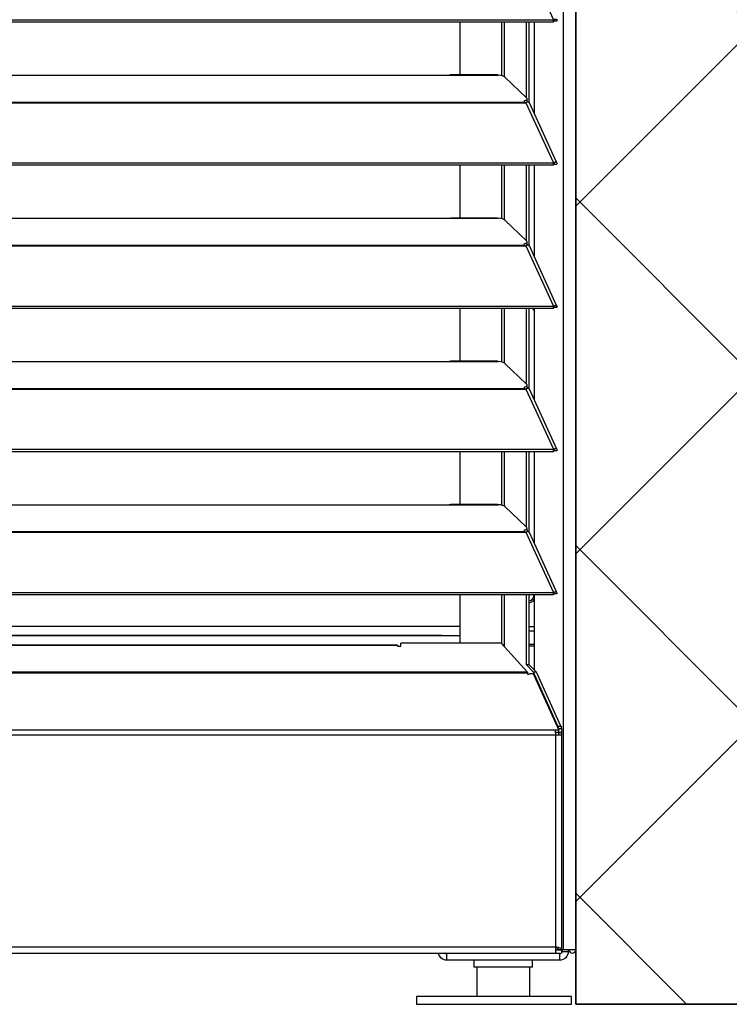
# Model space of a CAD drawing. Header units: millimetres. Extents: x 0 to 39025, y -31299 to 8400.
# Tile 371 of 382: x 16392 to 16622, y 6012 to 6330. Entities that reach past the tile are written whole.
import ezdxf

# ---------------------------------------------------------------- set-up
doc = ezdxf.new("R2010")
doc.units = ezdxf.units.MM
doc.layers.add('ODMIKI funkcionalni', color=253, linetype='Continuous')
doc.layers.add('ODMIKI varnostni', color=252, linetype='Continuous')

# ---------------------------------------------------------------- blocks, each defined once
blk = doc.blocks.new('*U59')
at = {"lineweight": 25}
for p, q in [((1118.1, 11.97), (1118.1, 2.5)), ((1135.1, 11.97), (1135.1, 2.5))]:
    blk.add_line(p, q, dxfattribs=at)
blk.add_lwpolyline([(1098.58, 0), (1148.6, 0), (1148.6, 2.5), (1098.58, 2.5)], close=True, dxfattribs=at)
for points in [[(1146.1, 17.6), (1146.1, 17.6), (1146.1, 1243.27), (1146.1, 1243.27)], [(1150, 17.6), (1150, 17.6), (1150, 1242.58), (1150, 1242.58)], [(1133.89, 337.34), (1133.89, 337.34), (1142.81, 317.92), (1142.81, 317.92)], [(184.7, 317.91), (184.7, 317.91), (1142.79, 317.91), (1142.79, 317.91)], [(184.7, 317.26), (184.7, 317.26), (1142.79, 317.26), (1142.79, 317.26)], [(1112.69, 300.12), (1112.69, 300.12), (1112.69, 317.26), (1112.69, 317.26)], [(1126.04, 317.26), (1126.04, 317.26), (1126.04, 299.88), (1126.04, 299.88)], [(1126.98, 299.54), (1126.98, 299.54), (1126.98, 317.26), (1126.98, 317.26)], [(1134.08, 292.81), (1134.08, 292.81), (1134.08, 317.26), (1134.08, 317.26)], [(1135.03, 291.09), (1135.03, 291.09), (1135.03, 317.26), (1135.03, 317.26)], [(1136.71, 287.49), (1136.71, 287.49), (1136.71, 317.26), (1136.71, 317.26)], [(1142.81, 317.92), (1142.81, 317.92), (1142.79, 317.91), (1142.79, 317.91)], [(1142.79, 317.26), (1142.79, 317.26), (1142.79, 317.91), (1142.79, 317.91)], [(1142.81, 317.26), (1142.81, 317.26), (1142.79, 317.26), (1142.79, 317.26)], [(1142.81, 317.26), (1142.81, 317.26), (1142.81, 317.92), (1142.81, 317.92)], [(1143.19, 317.57), (1143.19, 317.57), (1143.13, 317.55), (1143.13, 317.55)], [(1143.13, 317.55), (1143.13, 317.55), (1143.89, 317.54), (1143.89, 317.54)], [(840, 300.04), (840, 300.04), (1108, 300.04), (1108, 300.04)], [(1108, 300.04), (1108, 300.04), (1125, 300.04), (1125, 300.04)], [(1124.76, 300.12), (1124.76, 300.12), (1109.66, 300.12), (1109.66, 300.12)], [(1127.16, 299.41), (1127.16, 299.41), (1134.16, 292.73), (1134.16, 292.73)], [(184.7, 291.32), (184.7, 291.32), (1133.33, 291.32), (1133.33, 291.32)], [(184.7, 291.1), (184.7, 291.1), (1133.33, 291.1), (1133.33, 291.1)], [(1133.33, 291.76), (1133.33, 291.76), (1133.33, 291.32), (1133.33, 291.32)], [(1133.33, 291.1), (1133.33, 291.1), (1133.89, 291.1), (1133.89, 291.1)], [(1133.81, 291.1), (1133.81, 291.1), (1133.77, 291.15), (1133.77, 291.15)], [(1133.89, 291.11), (1133.89, 291.11), (1133.89, 291.1), (1133.89, 291.1)], [(1133.89, 291.1), (1133.89, 291.1), (1133.89, 291.11), (1133.89, 291.11)], [(1133.89, 291.1), (1133.89, 291.1), (1142.81, 271.68), (1142.81, 271.68)], [(1134.39, 291.28), (1134.39, 291.28), (1134.22, 291.45), (1134.22, 291.45)], [(1134.3, 291.68), (1134.3, 291.68), (1134.3, 292.44), (1134.3, 292.44)], [(1143.96, 271.7), (1143.96, 271.7), (1135.06, 291.09), (1135.06, 291.09)], [(184.7, 271.68), (184.7, 271.68), (1142.79, 271.68), (1142.79, 271.68)], [(184.7, 271.02), (184.7, 271.02), (1142.79, 271.02), (1142.79, 271.02)], [(1112.69, 253.88), (1112.69, 253.88), (1112.69, 271.02), (1112.69, 271.02)], [(1126.04, 271.02), (1126.04, 271.02), (1126.04, 253.65), (1126.04, 253.65)], [(1126.98, 253.3), (1126.98, 253.3), (1126.98, 271.02), (1126.98, 271.02)], [(1134.08, 246.57), (1134.08, 246.57), (1134.08, 271.02), (1134.08, 271.02)], [(1135.03, 244.85), (1135.03, 244.85), (1135.03, 271.02), (1135.03, 271.02)], [(1136.71, 241.25), (1136.71, 241.25), (1136.71, 271.02), (1136.71, 271.02)], [(1142.79, 271.02), (1142.79, 271.02), (1142.79, 271.68), (1142.79, 271.68)], [(1142.81, 271.68), (1142.81, 271.68), (1142.79, 271.68), (1142.79, 271.68)], [(1142.81, 271.03), (1142.81, 271.03), (1142.79, 271.02), (1142.79, 271.02)], [(1142.81, 271.03), (1142.81, 271.03), (1142.81, 271.68), (1142.81, 271.68)], [(1143.19, 271.33), (1143.19, 271.33), (1143.13, 271.31), (1143.13, 271.31)], [(1143.13, 271.31), (1143.13, 271.31), (1143.89, 271.31), (1143.89, 271.31)], [(840, 253.8), (840, 253.8), (1108, 253.8), (1108, 253.8)], [(1108, 253.8), (1108, 253.8), (1125, 253.8), (1125, 253.8)], [(1124.76, 253.88), (1124.76, 253.88), (1109.66, 253.88), (1109.66, 253.88)], [(1127.16, 253.18), (1127.16, 253.18), (1134.16, 246.5), (1134.16, 246.5)], [(184.7, 245.09), (184.7, 245.09), (1133.33, 245.09), (1133.33, 245.09)], [(184.7, 244.87), (184.7, 244.87), (1133.33, 244.87), (1133.33, 244.87)], [(1133.33, 245.53), (1133.33, 245.53), (1133.33, 245.09), (1133.33, 245.09)], [(1133.33, 244.87), (1133.33, 244.87), (1133.89, 244.87), (1133.89, 244.87)], [(1133.81, 244.87), (1133.81, 244.87), (1133.77, 244.92), (1133.77, 244.92)], [(1133.89, 244.87), (1133.89, 244.87), (1142.81, 225.44), (1142.81, 225.44)], [(1133.89, 244.87), (1133.89, 244.87), (1133.89, 244.87), (1133.89, 244.87)], [(1133.89, 244.87), (1133.89, 244.87), (1133.89, 244.87), (1133.89, 244.87)], [(1134.39, 245.04), (1134.39, 245.04), (1134.22, 245.22), (1134.22, 245.22)], [(1134.3, 245.45), (1134.3, 245.45), (1134.3, 246.21), (1134.3, 246.21)], [(1143.96, 225.46), (1143.96, 225.46), (1135.06, 244.86), (1135.06, 244.86)], [(184.7, 225.44), (184.7, 225.44), (1142.79, 225.44), (1142.79, 225.44)], [(184.7, 224.79), (184.7, 224.79), (1142.79, 224.79), (1142.79, 224.79)], [(1112.69, 207.64), (1112.69, 207.64), (1112.69, 224.79), (1112.69, 224.79)], [(1126.04, 224.79), (1126.04, 224.79), (1126.04, 207.41), (1126.04, 207.41)], [(1126.98, 207.06), (1126.98, 207.06), (1126.98, 224.79), (1126.98, 224.79)], [(1134.08, 200.34), (1134.08, 200.34), (1134.08, 224.79), (1134.08, 224.79)], [(1135.03, 198.61), (1135.03, 198.61), (1135.03, 224.79), (1135.03, 224.79)], [(1136.71, 195.02), (1136.71, 195.02), (1136.71, 224.79), (1136.71, 224.79)], [(1142.79, 224.79), (1142.79, 224.79), (1142.79, 225.44), (1142.79, 225.44)], [(1142.81, 225.44), (1142.81, 225.44), (1142.79, 225.44), (1142.79, 225.44)], [(1142.81, 224.79), (1142.81, 224.79), (1142.79, 224.79), (1142.79, 224.79)], [(1142.81, 224.79), (1142.81, 224.79), (1142.81, 225.44), (1142.81, 225.44)], [(1143.19, 225.1), (1143.19, 225.1), (1143.13, 225.07), (1143.13, 225.07)], [(1143.13, 225.07), (1143.13, 225.07), (1143.89, 225.07), (1143.89, 225.07)], [(840, 207.56), (840, 207.56), (1108, 207.56), (1108, 207.56)], [(1108, 207.56), (1108, 207.56), (1125, 207.56), (1125, 207.56)], [(1124.76, 207.64), (1124.76, 207.64), (1109.66, 207.64), (1109.66, 207.64)], [(1127.16, 206.95), (1127.16, 206.95), (1134.16, 200.26), (1134.16, 200.26)], [(184.7, 198.86), (184.7, 198.86), (1133.33, 198.86), (1133.33, 198.86)], [(184.7, 198.64), (184.7, 198.64), (1133.33, 198.64), (1133.33, 198.64)], [(1133.33, 199.29), (1133.33, 199.29), (1133.33, 198.86), (1133.33, 198.86)], [(1133.33, 198.64), (1133.33, 198.64), (1133.89, 198.64), (1133.89, 198.64)], [(1133.81, 198.64), (1133.81, 198.64), (1133.77, 198.68), (1133.77, 198.68)], [(1133.89, 198.64), (1133.89, 198.64), (1142.81, 179.21), (1142.81, 179.21)], [(1133.89, 198.64), (1133.89, 198.64), (1133.89, 198.64), (1133.89, 198.64)], [(1133.89, 198.64), (1133.89, 198.64), (1133.89, 198.64), (1133.89, 198.64)], [(1134.39, 198.81), (1134.39, 198.81), (1134.22, 198.98), (1134.22, 198.98)], [(1134.3, 199.21), (1134.3, 199.21), (1134.3, 199.98), (1134.3, 199.98)], [(1143.96, 179.23), (1143.96, 179.23), (1135.06, 198.62), (1135.06, 198.62)], [(184.7, 179.2), (184.7, 179.2), (1142.79, 179.2), (1142.79, 179.2)], [(184.7, 178.55), (184.7, 178.55), (1142.79, 178.55), (1142.79, 178.55)], [(1112.69, 161.41), (1112.69, 161.41), (1112.69, 178.55), (1112.69, 178.55)], [(1126.04, 178.55), (1126.04, 178.55), (1126.04, 161.18), (1126.04, 161.18)], [(1126.98, 160.83), (1126.98, 160.83), (1126.98, 178.55), (1126.98, 178.55)], [(1134.08, 154.11), (1134.08, 154.11), (1134.08, 178.55), (1134.08, 178.55)], [(1135.03, 152.38), (1135.03, 152.38), (1135.03, 178.55), (1135.03, 178.55)], [(1136.71, 148.78), (1136.71, 148.78), (1136.71, 178.55), (1136.71, 178.55)], [(1142.81, 179.21), (1142.81, 179.21), (1142.79, 179.2), (1142.79, 179.2)], [(1142.79, 178.55), (1142.79, 178.55), (1142.79, 179.2), (1142.79, 179.2)], [(1142.81, 178.55), (1142.81, 178.55), (1142.79, 178.55), (1142.79, 178.55)], [(1142.81, 178.55), (1142.81, 178.55), (1142.81, 179.21), (1142.81, 179.21)], [(1143.19, 178.86), (1143.19, 178.86), (1143.13, 178.84), (1143.13, 178.84)], [(1143.13, 178.84), (1143.13, 178.84), (1143.89, 178.84), (1143.89, 178.84)], [(840, 161.33), (840, 161.33), (1108, 161.33), (1108, 161.33)], [(1108, 161.33), (1108, 161.33), (1125, 161.33), (1125, 161.33)], [(1124.76, 161.41), (1124.76, 161.41), (1109.66, 161.41), (1109.66, 161.41)], [(1127.16, 160.71), (1127.16, 160.71), (1134.16, 154.03), (1134.16, 154.03)], [(184.7, 152.62), (184.7, 152.62), (1133.33, 152.62), (1133.33, 152.62)], [(1133.33, 153.05), (1133.33, 153.05), (1133.33, 152.62), (1133.33, 152.62)], [(1134.39, 152.58), (1134.39, 152.58), (1134.22, 152.75), (1134.22, 152.75)], [(1134.3, 152.97), (1134.3, 152.97), (1134.3, 153.74), (1134.3, 153.74)], [(184.7, 152.4), (184.7, 152.4), (1133.33, 152.4), (1133.33, 152.4)], [(1133.33, 152.4), (1133.33, 152.4), (1133.89, 152.4), (1133.89, 152.4)], [(1133.81, 152.4), (1133.81, 152.4), (1133.77, 152.44), (1133.77, 152.44)], [(1133.89, 152.41), (1133.89, 152.41), (1133.89, 152.4), (1133.89, 152.4)], [(1133.89, 152.4), (1133.89, 152.4), (1133.89, 152.41), (1133.89, 152.41)], [(1133.89, 152.4), (1133.89, 152.4), (1142.81, 132.97), (1142.81, 132.97)], [(1143.96, 133), (1143.96, 133), (1135.06, 152.38), (1135.06, 152.38)], [(184.7, 132.97), (184.7, 132.97), (1142.79, 132.97), (1142.79, 132.97)], [(184.7, 132.31), (184.7, 132.31), (1142.79, 132.31), (1142.79, 132.31)], [(1112.69, 116.66), (1112.69, 116.66), (1112.69, 132.31), (1112.69, 132.31)], [(1126.04, 132.31), (1126.04, 132.31), (1126.04, 116.49), (1126.04, 116.49)], [(1126.98, 116.15), (1126.98, 116.15), (1126.98, 132.31), (1126.98, 132.31)], [(1134.08, 109.58), (1134.08, 109.58), (1134.08, 132.31), (1134.08, 132.31)], [(1135.03, 109.58), (1135.03, 109.58), (1135.03, 132.31), (1135.03, 132.31)], [(1136.47, 131.92), (1136.47, 131.92), (1136.43, 132.31), (1136.43, 132.31)], [(1136.71, 107.86), (1136.71, 107.86), (1136.71, 132.31), (1136.71, 132.31)], [(1142.79, 132.31), (1142.79, 132.31), (1142.79, 132.97), (1142.79, 132.97)], [(1142.81, 132.97), (1142.81, 132.97), (1142.79, 132.97), (1142.79, 132.97)], [(1142.81, 132.32), (1142.81, 132.32), (1142.79, 132.31), (1142.79, 132.31)], [(1142.81, 132.32), (1142.81, 132.32), (1142.81, 132.97), (1142.81, 132.97)], [(1143.19, 132.63), (1143.19, 132.63), (1143.13, 132.61), (1143.13, 132.61)], [(1143.13, 132.61), (1143.13, 132.61), (1143.89, 132.61), (1143.89, 132.61)], [(836.5, 122.08), (836.5, 122.08), (1112.69, 122.08), (1112.69, 122.08)], [(1136.71, 121.88), (1136.71, 121.88), (1135.03, 121.88), (1135.03, 121.88)], [(1106.81, 119.09), (1106.81, 119.09), (836.5, 119.09), (836.5, 119.09)], [(836.5, 119.07), (836.5, 119.07), (1112.69, 119.07), (1112.69, 119.07)], [(1106.81, 119.09), (1106.81, 119.09), (1107.18, 119.07), (1107.18, 119.07)], [(1106.81, 119.07), (1106.81, 119.07), (1106.81, 119.09), (1106.81, 119.09)], [(1136.71, 120.47), (1136.71, 120.47), (1135.03, 120.47), (1135.03, 120.47)], [(1092.49, 116), (1092.49, 116), (277.11, 116), (277.11, 116)], [(1092.49, 115.9), (1092.49, 115.9), (277.11, 115.9), (277.11, 115.9)], [(1092.49, 115.9), (1092.49, 115.9), (1092.49, 115.59), (1092.49, 115.59)], [(1092.49, 115.59), (1092.49, 115.59), (1093.49, 115.59), (1093.49, 115.59)], [(1093.49, 115.59), (1093.49, 115.59), (1093.49, 116.66), (1093.49, 116.66)], [(1125.89, 116.66), (1125.89, 116.66), (1093.49, 116.66), (1093.49, 116.66)], [(1125.89, 116.66), (1125.89, 116.66), (1134.39, 107.2), (1134.39, 107.2)], [(1126.98, 115.63), (1126.98, 115.63), (1126.81, 115.63), (1126.81, 115.63)], [(1126.98, 115.44), (1126.98, 115.44), (1126.98, 116.15), (1126.98, 116.15)], [(1136.71, 116.23), (1136.71, 116.23), (1135.03, 116.23), (1135.03, 116.23)], [(1136.71, 115.63), (1136.71, 115.63), (1135.03, 115.63), (1135.03, 115.63)], [(1136.42, 107.2), (1136.42, 107.2), (1134.08, 109.58), (1134.08, 109.58)], [(1135.03, 109.58), (1135.03, 109.58), (1134.08, 109.58), (1134.08, 109.58)], [(1137.36, 107.2), (1137.36, 107.2), (1135.03, 109.58), (1135.03, 109.58)], [(1134.39, 107.2), (1134.39, 107.2), (184.7, 107.2), (184.7, 107.2)], [(1134.43, 106.93), (1134.43, 106.93), (184.7, 106.93), (184.7, 106.93)], [(1134.39, 107.2), (1134.39, 107.2), (1134.43, 106.93), (1134.43, 106.93)], [(1134.43, 106.93), (1134.43, 106.93), (1134.43, 106.64), (1134.43, 106.64)], [(1134.43, 106.64), (1134.43, 106.64), (1134.93, 106.64), (1134.93, 106.64)], [(1144.29, 89.83), (1144.29, 89.83), (1136.42, 107.2), (1136.42, 107.2)], [(1137.36, 107.2), (1137.36, 107.2), (1136.42, 107.2), (1136.42, 107.2)], [(1136.5, 106.32), (1136.5, 106.32), (1144.61, 88.54), (1144.61, 88.54)], [(1145.24, 89.83), (1145.24, 89.83), (1137.36, 107.2), (1137.36, 107.2)], [(1144.29, 89.83), (1144.29, 89.83), (1145.24, 89.83), (1145.24, 89.83)], [(1143.34, 88.54), (1143.34, 88.54), (192.51, 88.54), (192.51, 88.54)], [(1143.48, 86.9), (1143.48, 86.9), (192.51, 86.9), (192.51, 86.9)], [(1144.61, 88.54), (1144.61, 88.54), (1143.34, 88.54), (1143.34, 88.54)], [(1144.61, 87.72), (1144.61, 87.72), (1143.34, 87.72), (1143.34, 87.72)], [(1143.48, 86.9), (1143.48, 86.9), (1143.48, 18.56), (1143.48, 18.56)], [(1144.43, 89), (1144.43, 89), (1144.43, 88.94), (1144.43, 88.94)], [(1145.38, 89), (1145.38, 89), (1144.43, 89), (1144.43, 89)], [(1144.43, 87.72), (1144.43, 87.72), (1144.43, 87.17), (1144.43, 87.17)], [(1144.61, 87.72), (1144.61, 87.72), (1144.61, 88.54), (1144.61, 88.54)], [(1144.61, 87.82), (1144.61, 87.82), (1145.38, 87.82), (1145.38, 87.82)], [(1145.38, 89), (1145.38, 89), (1145.38, 87.82), (1145.38, 87.82)], [(1145.48, 17.65), (1145.48, 17.65), (1145.48, 87.61), (1145.48, 87.61)], [(192.51, 18.56), (192.51, 18.56), (1143.48, 18.56), (1143.48, 18.56)], [(192.51, 16.54), (192.51, 16.54), (1143.48, 16.54), (1143.48, 16.54)], [(1144.43, 17.65), (1144.43, 17.65), (1143.48, 17.65), (1143.48, 17.65)], [(1144.26, 17.6), (1144.26, 17.6), (1143.48, 17.6), (1143.48, 17.6)], [(1143.48, 17.55), (1143.48, 17.55), (1145.38, 17.55), (1145.38, 17.55)], [(1143.48, 16.54), (1143.48, 16.54), (1145.38, 16.54), (1145.38, 16.54)], [(1144.43, 17.94), (1144.43, 17.94), (1144.43, 17.65), (1144.43, 17.65)], [(1144.43, 17.65), (1144.43, 17.65), (1145.38, 17.65), (1145.38, 17.65)], [(1144.8, 17.6), (1144.8, 17.6), (1144.8, 17.55), (1144.8, 17.55)], [(1145.38, 17.55), (1145.38, 17.55), (1145.38, 16.54), (1145.38, 16.54)], [(1145.48, 16.63), (1145.48, 16.63), (1145.38, 16.61), (1145.38, 16.61)], [(1146.1, 17.6), (1146.1, 17.6), (1145.55, 17.6), (1145.55, 17.6)], [(1145.6, 17.6), (1145.6, 17.6), (1145.6, 17.05), (1145.6, 17.05)], [(1145.6, 17.05), (1145.6, 17.05), (1147.6, 17.05), (1147.6, 17.05)], [(1147.6, 17.6), (1147.6, 17.6), (1147.6, 17.05), (1147.6, 17.05)], [(1144.8, 14.23), (1144.8, 14.23), (1108.4, 14.23), (1108.4, 14.23)], [(1117.1, 14.23), (1117.1, 14.23), (1117.1, 11.97), (1117.1, 11.97)], [(1136.1, 11.97), (1136.1, 11.97), (1136.1, 14.23), (1136.1, 14.23)]]:
    blk.add_open_spline(points, degree=3, dxfattribs=at)
for points, knots in [([(1142.81, 317.92), (1142.81, 317.92), (1143.3, 318.12), (1143.3, 318.12), (1143.3, 318.12), (1143.71, 318.12), (1143.71, 318.12), (1143.71, 318.12), (1143.95, 317.96), (1143.95, 317.96), (1143.95, 317.96), (1143.97, 317.69), (1143.97, 317.69), (1143.97, 317.69), (1143.89, 317.54), (1143.89, 317.54)], [0, 0, 0, 0, 1, 1, 1, 2, 2, 2, 3, 3, 3, 4, 4, 4, 5, 5, 5, 5]), ([(1142.81, 317.26), (1142.81, 317.26), (1143.06, 317.51), (1143.06, 317.51), (1143.06, 317.51), (1143.22, 317.6), (1143.22, 317.6), (1143.22, 317.6), (1143.21, 317.59), (1143.21, 317.59)], [0, 0, 0, 0, 1, 1, 1, 2, 2, 2, 3, 3, 3, 3]), ([(1108, 300.04), (1108, 300.04), (1109.12, 300.09), (1109.12, 300.09), (1109.12, 300.09), (1109.66, 300.1), (1109.66, 300.1)], [0, 0, 0, 0, 1, 1, 1, 2, 2, 2, 2]), ([(1124.76, 300.09), (1124.76, 300.09), (1124.88, 300.1), (1124.88, 300.1), (1124.88, 300.1), (1124.96, 300.06), (1124.96, 300.06), (1124.96, 300.06), (1125, 300.04), (1125, 300.04)], [0, 0, 0, 0, 1, 1, 1, 2, 2, 2, 3, 3, 3, 3]), ([(1127.16, 299.41), (1127.16, 299.41), (1126.84, 299.63), (1126.84, 299.63), (1126.84, 299.63), (1126.34, 299.82), (1126.34, 299.82), (1126.34, 299.82), (1125.71, 299.95), (1125.71, 299.95), (1125.71, 299.95), (1125, 300.04), (1125, 300.04)], [0, 0, 0, 0, 1, 1, 1, 2, 2, 2, 3, 3, 3, 4, 4, 4, 4]), ([(1133.33, 291.76), (1133.33, 291.76), (1133.63, 291.86), (1133.63, 291.86), (1133.63, 291.86), (1133.88, 291.96), (1133.88, 291.96), (1133.88, 291.96), (1134.07, 292.08), (1134.07, 292.08), (1134.07, 292.08), (1134.21, 292.21), (1134.21, 292.21), (1134.21, 292.21), (1134.29, 292.34), (1134.29, 292.34), (1134.29, 292.34), (1134.3, 292.47), (1134.3, 292.47), (1134.3, 292.47), (1134.26, 292.61), (1134.26, 292.61), (1134.26, 292.61), (1134.16, 292.73), (1134.16, 292.73)], [0, 0, 0, 0, 1, 1, 1, 2, 2, 2, 3, 3, 3, 4, 4, 4, 5, 5, 5, 6, 6, 6, 7, 7, 7, 8, 8, 8, 8]), ([(1133.33, 291.32), (1133.33, 291.32), (1133.33, 291.31), (1133.33, 291.31), (1133.33, 291.31), (1133.33, 291.29), (1133.33, 291.29), (1133.33, 291.29), (1133.33, 291.26), (1133.33, 291.26), (1133.33, 291.26), (1133.33, 291.23), (1133.33, 291.23), (1133.33, 291.23), (1133.33, 291.2), (1133.33, 291.2), (1133.33, 291.2), (1133.33, 291.17), (1133.33, 291.17), (1133.33, 291.17), (1133.33, 291.14), (1133.33, 291.14), (1133.33, 291.14), (1133.33, 291.1), (1133.33, 291.1)], [0, 0, 0, 0, 1, 1, 1, 2, 2, 2, 3, 3, 3, 4, 4, 4, 5, 5, 5, 6, 6, 6, 7, 7, 7, 8, 8, 8, 8]), ([(1134.3, 291.68), (1134.3, 291.68), (1134.29, 291.57), (1134.29, 291.57), (1134.29, 291.57), (1134.21, 291.44), (1134.21, 291.44), (1134.21, 291.44), (1134.07, 291.32), (1134.07, 291.32), (1134.07, 291.32), (1133.88, 291.2), (1133.88, 291.2), (1133.88, 291.2), (1133.67, 291.1), (1133.67, 291.1)], [0, 0, 0, 0, 1, 1, 1, 2, 2, 2, 3, 3, 3, 4, 4, 4, 5, 5, 5, 5]), ([(1135.04, 291.08), (1135.04, 291.08), (1134.95, 291.22), (1134.95, 291.22), (1134.95, 291.22), (1134.62, 291.32), (1134.62, 291.32), (1134.62, 291.32), (1134.17, 291.24), (1134.17, 291.24), (1134.17, 291.24), (1133.89, 291.11), (1133.89, 291.11)], [0, 0, 0, 0, 1, 1, 1, 2, 2, 2, 3, 3, 3, 4, 4, 4, 4]), ([(1142.81, 271.68), (1142.81, 271.68), (1143.3, 271.88), (1143.3, 271.88), (1143.3, 271.88), (1143.71, 271.89), (1143.71, 271.89), (1143.71, 271.89), (1143.95, 271.73), (1143.95, 271.73), (1143.95, 271.73), (1143.97, 271.45), (1143.97, 271.45), (1143.97, 271.45), (1143.89, 271.31), (1143.89, 271.31)], [0, 0, 0, 0, 1, 1, 1, 2, 2, 2, 3, 3, 3, 4, 4, 4, 5, 5, 5, 5]), ([(1142.81, 271.03), (1142.81, 271.03), (1143.06, 271.28), (1143.06, 271.28), (1143.06, 271.28), (1143.22, 271.37), (1143.22, 271.37), (1143.22, 271.37), (1143.21, 271.35), (1143.21, 271.35)], [0, 0, 0, 0, 1, 1, 1, 2, 2, 2, 3, 3, 3, 3]), ([(1108, 253.8), (1108, 253.8), (1109.12, 253.85), (1109.12, 253.85), (1109.12, 253.85), (1109.66, 253.86), (1109.66, 253.86)], [0, 0, 0, 0, 1, 1, 1, 2, 2, 2, 2]), ([(1124.76, 253.86), (1124.76, 253.86), (1124.88, 253.86), (1124.88, 253.86), (1124.88, 253.86), (1124.96, 253.82), (1124.96, 253.82), (1124.96, 253.82), (1125, 253.8), (1125, 253.8)], [0, 0, 0, 0, 1, 1, 1, 2, 2, 2, 3, 3, 3, 3]), ([(1127.16, 253.18), (1127.16, 253.18), (1126.84, 253.4), (1126.84, 253.4), (1126.84, 253.4), (1126.34, 253.58), (1126.34, 253.58), (1126.34, 253.58), (1125.71, 253.72), (1125.71, 253.72), (1125.71, 253.72), (1125, 253.8), (1125, 253.8)], [0, 0, 0, 0, 1, 1, 1, 2, 2, 2, 3, 3, 3, 4, 4, 4, 4]), ([(1133.33, 245.53), (1133.33, 245.53), (1133.63, 245.62), (1133.63, 245.62), (1133.63, 245.62), (1133.88, 245.73), (1133.88, 245.73), (1133.88, 245.73), (1134.07, 245.84), (1134.07, 245.84), (1134.07, 245.84), (1134.21, 245.97), (1134.21, 245.97), (1134.21, 245.97), (1134.29, 246.11), (1134.29, 246.11), (1134.29, 246.11), (1134.3, 246.23), (1134.3, 246.23), (1134.3, 246.23), (1134.26, 246.37), (1134.26, 246.37), (1134.26, 246.37), (1134.16, 246.5), (1134.16, 246.5)], [0, 0, 0, 0, 1, 1, 1, 2, 2, 2, 3, 3, 3, 4, 4, 4, 5, 5, 5, 6, 6, 6, 7, 7, 7, 8, 8, 8, 8]), ([(1133.33, 245.09), (1133.33, 245.09), (1133.33, 245.07), (1133.33, 245.07), (1133.33, 245.07), (1133.33, 245.05), (1133.33, 245.05), (1133.33, 245.05), (1133.33, 245.02), (1133.33, 245.02), (1133.33, 245.02), (1133.33, 245), (1133.33, 245), (1133.33, 245), (1133.33, 244.97), (1133.33, 244.97), (1133.33, 244.97), (1133.33, 244.94), (1133.33, 244.94), (1133.33, 244.94), (1133.33, 244.91), (1133.33, 244.91), (1133.33, 244.91), (1133.33, 244.87), (1133.33, 244.87)], [0, 0, 0, 0, 1, 1, 1, 2, 2, 2, 3, 3, 3, 4, 4, 4, 5, 5, 5, 6, 6, 6, 7, 7, 7, 8, 8, 8, 8]), ([(1134.3, 245.45), (1134.3, 245.45), (1134.29, 245.34), (1134.29, 245.34), (1134.29, 245.34), (1134.21, 245.21), (1134.21, 245.21), (1134.21, 245.21), (1134.07, 245.09), (1134.07, 245.09), (1134.07, 245.09), (1133.88, 244.97), (1133.88, 244.97), (1133.88, 244.97), (1133.67, 244.87), (1133.67, 244.87)], [0, 0, 0, 0, 1, 1, 1, 2, 2, 2, 3, 3, 3, 4, 4, 4, 5, 5, 5, 5]), ([(1135.04, 244.84), (1135.04, 244.84), (1134.95, 244.99), (1134.95, 244.99), (1134.95, 244.99), (1134.62, 245.09), (1134.62, 245.09), (1134.62, 245.09), (1134.17, 245), (1134.17, 245), (1134.17, 245), (1133.89, 244.87), (1133.89, 244.87)], [0, 0, 0, 0, 1, 1, 1, 2, 2, 2, 3, 3, 3, 4, 4, 4, 4]), ([(1136.09, 224.79), (1136.09, 224.79), (1136.19, 224.56), (1136.19, 224.56), (1136.19, 224.56), (1136.71, 223.66), (1136.71, 223.66)], [0, 0, 0, 0, 1, 1, 1, 2, 2, 2, 2]), ([(1142.81, 225.44), (1142.81, 225.44), (1143.3, 225.65), (1143.3, 225.65), (1143.3, 225.65), (1143.71, 225.65), (1143.71, 225.65), (1143.71, 225.65), (1143.95, 225.49), (1143.95, 225.49), (1143.95, 225.49), (1143.97, 225.22), (1143.97, 225.22), (1143.97, 225.22), (1143.89, 225.07), (1143.89, 225.07)], [0, 0, 0, 0, 1, 1, 1, 2, 2, 2, 3, 3, 3, 4, 4, 4, 5, 5, 5, 5]), ([(1142.81, 224.79), (1142.81, 224.79), (1143.06, 225.04), (1143.06, 225.04), (1143.06, 225.04), (1143.22, 225.13), (1143.22, 225.13), (1143.22, 225.13), (1143.21, 225.12), (1143.21, 225.12)], [0, 0, 0, 0, 1, 1, 1, 2, 2, 2, 3, 3, 3, 3]), ([(1108, 207.56), (1108, 207.56), (1109.12, 207.62), (1109.12, 207.62), (1109.12, 207.62), (1109.66, 207.62), (1109.66, 207.62)], [0, 0, 0, 0, 1, 1, 1, 2, 2, 2, 2]), ([(1124.76, 207.62), (1124.76, 207.62), (1124.88, 207.63), (1124.88, 207.63), (1124.88, 207.63), (1124.96, 207.59), (1124.96, 207.59), (1124.96, 207.59), (1125, 207.56), (1125, 207.56)], [0, 0, 0, 0, 1, 1, 1, 2, 2, 2, 3, 3, 3, 3]), ([(1127.16, 206.95), (1127.16, 206.95), (1126.84, 207.16), (1126.84, 207.16), (1126.84, 207.16), (1126.34, 207.34), (1126.34, 207.34), (1126.34, 207.34), (1125.71, 207.49), (1125.71, 207.49), (1125.71, 207.49), (1125, 207.56), (1125, 207.56)], [0, 0, 0, 0, 1, 1, 1, 2, 2, 2, 3, 3, 3, 4, 4, 4, 4]), ([(1133.33, 199.29), (1133.33, 199.29), (1133.63, 199.39), (1133.63, 199.39), (1133.63, 199.39), (1133.88, 199.49), (1133.88, 199.49), (1133.88, 199.49), (1134.07, 199.61), (1134.07, 199.61), (1134.07, 199.61), (1134.21, 199.73), (1134.21, 199.73), (1134.21, 199.73), (1134.29, 199.87), (1134.29, 199.87), (1134.29, 199.87), (1134.3, 200), (1134.3, 200), (1134.3, 200), (1134.26, 200.13), (1134.26, 200.13), (1134.26, 200.13), (1134.16, 200.26), (1134.16, 200.26)], [0, 0, 0, 0, 1, 1, 1, 2, 2, 2, 3, 3, 3, 4, 4, 4, 5, 5, 5, 6, 6, 6, 7, 7, 7, 8, 8, 8, 8]), ([(1133.33, 198.86), (1133.33, 198.86), (1133.33, 198.83), (1133.33, 198.83), (1133.33, 198.83), (1133.33, 198.81), (1133.33, 198.81), (1133.33, 198.81), (1133.33, 198.79), (1133.33, 198.79), (1133.33, 198.79), (1133.33, 198.76), (1133.33, 198.76), (1133.33, 198.76), (1133.33, 198.73), (1133.33, 198.73), (1133.33, 198.73), (1133.33, 198.71), (1133.33, 198.71), (1133.33, 198.71), (1133.33, 198.67), (1133.33, 198.67), (1133.33, 198.67), (1133.33, 198.64), (1133.33, 198.64)], [0, 0, 0, 0, 1, 1, 1, 2, 2, 2, 3, 3, 3, 4, 4, 4, 5, 5, 5, 6, 6, 6, 7, 7, 7, 8, 8, 8, 8]), ([(1134.3, 199.21), (1134.3, 199.21), (1134.29, 199.1), (1134.29, 199.1), (1134.29, 199.1), (1134.21, 198.98), (1134.21, 198.98), (1134.21, 198.98), (1134.07, 198.85), (1134.07, 198.85), (1134.07, 198.85), (1133.88, 198.73), (1133.88, 198.73), (1133.88, 198.73), (1133.67, 198.64), (1133.67, 198.64)], [0, 0, 0, 0, 1, 1, 1, 2, 2, 2, 3, 3, 3, 4, 4, 4, 5, 5, 5, 5]), ([(1135.04, 198.61), (1135.04, 198.61), (1134.95, 198.75), (1134.95, 198.75), (1134.95, 198.75), (1134.62, 198.85), (1134.62, 198.85), (1134.62, 198.85), (1134.17, 198.77), (1134.17, 198.77), (1134.17, 198.77), (1133.89, 198.64), (1133.89, 198.64)], [0, 0, 0, 0, 1, 1, 1, 2, 2, 2, 3, 3, 3, 4, 4, 4, 4]), ([(1142.81, 179.21), (1142.81, 179.21), (1143.3, 179.42), (1143.3, 179.42), (1143.3, 179.42), (1143.71, 179.42), (1143.71, 179.42), (1143.71, 179.42), (1143.95, 179.25), (1143.95, 179.25), (1143.95, 179.25), (1143.97, 178.98), (1143.97, 178.98), (1143.97, 178.98), (1143.89, 178.84), (1143.89, 178.84)], [0, 0, 0, 0, 1, 1, 1, 2, 2, 2, 3, 3, 3, 4, 4, 4, 5, 5, 5, 5]), ([(1142.81, 178.55), (1142.81, 178.55), (1143.06, 178.81), (1143.06, 178.81), (1143.06, 178.81), (1143.22, 178.89), (1143.22, 178.89), (1143.22, 178.89), (1143.21, 178.89), (1143.21, 178.89)], [0, 0, 0, 0, 1, 1, 1, 2, 2, 2, 3, 3, 3, 3]), ([(1108, 161.33), (1108, 161.33), (1109.12, 161.38), (1109.12, 161.38), (1109.12, 161.38), (1109.66, 161.38), (1109.66, 161.38)], [0, 0, 0, 0, 1, 1, 1, 2, 2, 2, 2]), ([(1124.76, 161.38), (1124.76, 161.38), (1124.88, 161.39), (1124.88, 161.39), (1124.88, 161.39), (1124.96, 161.35), (1124.96, 161.35), (1124.96, 161.35), (1125, 161.33), (1125, 161.33)], [0, 0, 0, 0, 1, 1, 1, 2, 2, 2, 3, 3, 3, 3]), ([(1127.16, 160.71), (1127.16, 160.71), (1126.84, 160.93), (1126.84, 160.93), (1126.84, 160.93), (1126.34, 161.11), (1126.34, 161.11), (1126.34, 161.11), (1125.71, 161.25), (1125.71, 161.25), (1125.71, 161.25), (1125, 161.33), (1125, 161.33)], [0, 0, 0, 0, 1, 1, 1, 2, 2, 2, 3, 3, 3, 4, 4, 4, 4]), ([(1133.33, 153.05), (1133.33, 153.05), (1133.63, 153.15), (1133.63, 153.15), (1133.63, 153.15), (1133.88, 153.26), (1133.88, 153.26), (1133.88, 153.26), (1134.07, 153.38), (1134.07, 153.38), (1134.07, 153.38), (1134.21, 153.5), (1134.21, 153.5), (1134.21, 153.5), (1134.29, 153.63), (1134.29, 153.63), (1134.29, 153.63), (1134.3, 153.77), (1134.3, 153.77), (1134.3, 153.77), (1134.26, 153.9), (1134.26, 153.9), (1134.26, 153.9), (1134.16, 154.03), (1134.16, 154.03)], [0, 0, 0, 0, 1, 1, 1, 2, 2, 2, 3, 3, 3, 4, 4, 4, 5, 5, 5, 6, 6, 6, 7, 7, 7, 8, 8, 8, 8]), ([(1133.33, 152.62), (1133.33, 152.62), (1133.33, 152.6), (1133.33, 152.6), (1133.33, 152.6), (1133.33, 152.58), (1133.33, 152.58), (1133.33, 152.58), (1133.33, 152.55), (1133.33, 152.55), (1133.33, 152.55), (1133.33, 152.53), (1133.33, 152.53), (1133.33, 152.53), (1133.33, 152.5), (1133.33, 152.5), (1133.33, 152.5), (1133.33, 152.47), (1133.33, 152.47), (1133.33, 152.47), (1133.33, 152.43), (1133.33, 152.43), (1133.33, 152.43), (1133.33, 152.4), (1133.33, 152.4)], [0, 0, 0, 0, 1, 1, 1, 2, 2, 2, 3, 3, 3, 4, 4, 4, 5, 5, 5, 6, 6, 6, 7, 7, 7, 8, 8, 8, 8]), ([(1134.3, 152.97), (1134.3, 152.97), (1134.29, 152.87), (1134.29, 152.87), (1134.29, 152.87), (1134.21, 152.74), (1134.21, 152.74), (1134.21, 152.74), (1134.07, 152.61), (1134.07, 152.61), (1134.07, 152.61), (1133.88, 152.5), (1133.88, 152.5), (1133.88, 152.5), (1133.67, 152.4), (1133.67, 152.4)], [0, 0, 0, 0, 1, 1, 1, 2, 2, 2, 3, 3, 3, 4, 4, 4, 5, 5, 5, 5]), ([(1135.04, 152.37), (1135.04, 152.37), (1134.95, 152.52), (1134.95, 152.52), (1134.95, 152.52), (1134.62, 152.61), (1134.62, 152.61), (1134.62, 152.61), (1134.17, 152.53), (1134.17, 152.53), (1134.17, 152.53), (1133.89, 152.41), (1133.89, 152.41)], [0, 0, 0, 0, 1, 1, 1, 2, 2, 2, 3, 3, 3, 4, 4, 4, 4]), ([(1135.03, 130.24), (1135.03, 130.24), (1135.42, 130.35), (1135.42, 130.35), (1135.42, 130.35), (1135.97, 130.72), (1135.97, 130.72), (1135.97, 130.72), (1136.34, 131.27), (1136.34, 131.27), (1136.34, 131.27), (1136.47, 131.92), (1136.47, 131.92)], [0, 0, 0, 0, 1, 1, 1, 2, 2, 2, 3, 3, 3, 4, 4, 4, 4]), ([(1135.03, 129.68), (1135.03, 129.68), (1135.63, 129.84), (1135.63, 129.84), (1135.63, 129.84), (1136.36, 130.33), (1136.36, 130.33), (1136.36, 130.33), (1136.71, 130.79), (1136.71, 130.79)], [0, 0, 0, 0, 1, 1, 1, 2, 2, 2, 3, 3, 3, 3]), ([(1142.81, 132.97), (1142.81, 132.97), (1143.3, 133.18), (1143.3, 133.18), (1143.3, 133.18), (1143.71, 133.19), (1143.71, 133.19), (1143.71, 133.19), (1143.95, 133.02), (1143.95, 133.02), (1143.95, 133.02), (1143.97, 132.75), (1143.97, 132.75), (1143.97, 132.75), (1143.89, 132.61), (1143.89, 132.61)], [0, 0, 0, 0, 1, 1, 1, 2, 2, 2, 3, 3, 3, 4, 4, 4, 5, 5, 5, 5]), ([(1142.81, 132.32), (1142.81, 132.32), (1143.06, 132.58), (1143.06, 132.58), (1143.06, 132.58), (1143.22, 132.66), (1143.22, 132.66), (1143.22, 132.66), (1143.21, 132.65), (1143.21, 132.65)], [0, 0, 0, 0, 1, 1, 1, 2, 2, 2, 3, 3, 3, 3]), ([(1092.49, 116), (1092.49, 116), (1092.49, 116), (1092.49, 116), (1092.49, 116), (1092.49, 115.9), (1092.49, 115.9)], [0, 0, 0, 0, 1, 1, 1, 2, 2, 2, 2]), ([(1126.34, 116.15), (1126.34, 116.15), (1126.34, 116.15), (1126.34, 116.15), (1126.34, 116.15), (1126.49, 116.15), (1126.49, 116.15), (1126.49, 116.15), (1126.62, 116.15), (1126.62, 116.15), (1126.62, 116.15), (1126.74, 116.15), (1126.74, 116.15), (1126.74, 116.15), (1126.84, 116.15), (1126.84, 116.15), (1126.84, 116.15), (1126.93, 116.15), (1126.93, 116.15), (1126.93, 116.15), (1126.98, 116.15), (1126.98, 116.15)], [0, 0, 0, 0, 1, 1, 1, 2, 2, 2, 3, 3, 3, 4, 4, 4, 5, 5, 5, 6, 6, 6, 7, 7, 7, 7]), ([(1136.5, 106.32), (1136.5, 106.32), (1136.41, 106.46), (1136.41, 106.46), (1136.41, 106.46), (1136.27, 106.57), (1136.27, 106.57), (1136.27, 106.57), (1136.08, 106.66), (1136.08, 106.66), (1136.08, 106.66), (1135.86, 106.73), (1135.86, 106.73), (1135.86, 106.73), (1135.62, 106.76), (1135.62, 106.76), (1135.62, 106.76), (1135.37, 106.75), (1135.37, 106.75), (1135.37, 106.75), (1135.14, 106.71), (1135.14, 106.71), (1135.14, 106.71), (1134.93, 106.64), (1134.93, 106.64)], [0, 0, 0, 0, 1, 1, 1, 2, 2, 2, 3, 3, 3, 4, 4, 4, 5, 5, 5, 6, 6, 6, 7, 7, 7, 8, 8, 8, 8]), ([(1144.43, 89), (1144.43, 89), (1144.43, 89.12), (1144.43, 89.12), (1144.43, 89.12), (1144.42, 89.24), (1144.42, 89.24), (1144.42, 89.24), (1144.41, 89.36), (1144.41, 89.36), (1144.41, 89.36), (1144.39, 89.47), (1144.39, 89.47), (1144.39, 89.47), (1144.38, 89.57), (1144.38, 89.57), (1144.38, 89.57), (1144.35, 89.67), (1144.35, 89.67), (1144.35, 89.67), (1144.32, 89.76), (1144.32, 89.76), (1144.32, 89.76), (1144.29, 89.83), (1144.29, 89.83)], [0, 0, 0, 0, 1, 1, 1, 2, 2, 2, 3, 3, 3, 4, 4, 4, 5, 5, 5, 6, 6, 6, 7, 7, 7, 8, 8, 8, 8]), ([(1145.24, 89.83), (1145.24, 89.83), (1145.27, 89.76), (1145.27, 89.76), (1145.27, 89.76), (1145.3, 89.67), (1145.3, 89.67), (1145.3, 89.67), (1145.32, 89.57), (1145.32, 89.57), (1145.32, 89.57), (1145.34, 89.47), (1145.34, 89.47), (1145.34, 89.47), (1145.36, 89.36), (1145.36, 89.36), (1145.36, 89.36), (1145.37, 89.24), (1145.37, 89.24), (1145.37, 89.24), (1145.38, 89.12), (1145.38, 89.12), (1145.38, 89.12), (1145.38, 89), (1145.38, 89)], [0, 0, 0, 0, 1, 1, 1, 2, 2, 2, 3, 3, 3, 4, 4, 4, 5, 5, 5, 6, 6, 6, 7, 7, 7, 8, 8, 8, 8]), ([(1143.34, 88.54), (1143.34, 88.54), (1143.37, 88.22), (1143.37, 88.22), (1143.37, 88.22), (1143.41, 87.82), (1143.41, 87.82), (1143.41, 87.82), (1143.45, 87.37), (1143.45, 87.37), (1143.45, 87.37), (1143.48, 86.9), (1143.48, 86.9)], [0, 0, 0, 0, 1, 1, 1, 2, 2, 2, 3, 3, 3, 4, 4, 4, 4]), ([(1145.21, 86.9), (1145.21, 86.9), (1145.07, 86.9), (1145.07, 86.9), (1145.07, 86.9), (1144.89, 86.9), (1144.89, 86.9), (1144.89, 86.9), (1144.69, 86.9), (1144.69, 86.9), (1144.69, 86.9), (1144.48, 86.9), (1144.48, 86.9), (1144.48, 86.9), (1144.24, 86.9), (1144.24, 86.9), (1144.24, 86.9), (1144, 86.9), (1144, 86.9), (1144, 86.9), (1143.74, 86.9), (1143.74, 86.9), (1143.74, 86.9), (1143.48, 86.9), (1143.48, 86.9)], [0, 0, 0, 0, 1, 1, 1, 2, 2, 2, 3, 3, 3, 4, 4, 4, 5, 5, 5, 6, 6, 6, 7, 7, 7, 8, 8, 8, 8]), ([(1144.48, 87.61), (1144.48, 87.61), (1144.46, 87.36), (1144.46, 87.36), (1144.46, 87.36), (1144.42, 87.13), (1144.42, 87.13), (1144.42, 87.13), (1144.34, 86.9), (1144.34, 86.9)], [0, 0, 0, 0, 1, 1, 1, 2, 2, 2, 3, 3, 3, 3]), ([(1144.47, 87.72), (1144.47, 87.72), (1144.48, 87.68), (1144.48, 87.68), (1144.48, 87.68), (1144.48, 87.61), (1144.48, 87.61)], [0, 0, 0, 0, 1, 1, 1, 2, 2, 2, 2]), ([(1145.48, 87.61), (1145.48, 87.61), (1145.1, 87.61), (1145.1, 87.61), (1145.1, 87.61), (1144.79, 87.61), (1144.79, 87.61), (1144.79, 87.61), (1144.48, 87.61), (1144.48, 87.61)], [0, 0, 0, 0, 1, 1, 1, 2, 2, 2, 3, 3, 3, 3]), ([(1145.48, 87.61), (1145.48, 87.61), (1145.45, 87.36), (1145.45, 87.36), (1145.45, 87.36), (1145.36, 87.13), (1145.36, 87.13), (1145.36, 87.13), (1145.21, 86.9), (1145.21, 86.9)], [0, 0, 0, 0, 1, 1, 1, 2, 2, 2, 3, 3, 3, 3]), ([(1145.38, 87.82), (1145.38, 87.82), (1145.43, 87.75), (1145.43, 87.75), (1145.43, 87.75), (1145.47, 87.68), (1145.47, 87.68), (1145.47, 87.68), (1145.48, 87.61), (1145.48, 87.61)], [0, 0, 0, 0, 1, 1, 1, 2, 2, 2, 3, 3, 3, 3]), ([(1108.4, 14.23), (1108.4, 14.23), (1107.86, 14.29), (1107.86, 14.29), (1107.86, 14.29), (1107.33, 14.44), (1107.33, 14.44), (1107.33, 14.44), (1106.85, 14.71), (1106.85, 14.71), (1106.85, 14.71), (1106.42, 15.05), (1106.42, 15.05), (1106.42, 15.05), (1106.07, 15.49), (1106.07, 15.49), (1106.07, 15.49), (1105.81, 15.97), (1105.81, 15.97), (1105.81, 15.97), (1105.66, 16.5), (1105.66, 16.5), (1105.66, 16.5), (1105.65, 16.54), (1105.65, 16.54)], [0, 0, 0, 0, 1, 1, 1, 2, 2, 2, 3, 3, 3, 4, 4, 4, 5, 5, 5, 6, 6, 6, 7, 7, 7, 8, 8, 8, 8]), ([(1108.4, 16.25), (1108.4, 16.25), (1108.25, 16.26), (1108.25, 16.26), (1108.25, 16.26), (1108.1, 16.3), (1108.1, 16.3), (1108.1, 16.3), (1107.96, 16.38), (1107.96, 16.38), (1107.96, 16.38), (1107.84, 16.48), (1107.84, 16.48), (1107.84, 16.48), (1107.78, 16.54), (1107.78, 16.54)], [0, 0, 0, 0, 1, 1, 1, 2, 2, 2, 3, 3, 3, 4, 4, 4, 5, 5, 5, 5]), ([(1108.4, 14.23), (1108.4, 14.23), (1108.4, 14.29), (1108.4, 14.29), (1108.4, 14.29), (1108.4, 14.44), (1108.4, 14.44), (1108.4, 14.44), (1108.4, 14.71), (1108.4, 14.71), (1108.4, 14.71), (1108.4, 15.05), (1108.4, 15.05), (1108.4, 15.05), (1108.4, 15.49), (1108.4, 15.49), (1108.4, 15.49), (1108.4, 15.97), (1108.4, 15.97), (1108.4, 15.97), (1108.4, 16.5), (1108.4, 16.5), (1108.4, 16.5), (1108.4, 16.54), (1108.4, 16.54)], [0, 0, 0, 0, 1, 1, 1, 2, 2, 2, 3, 3, 3, 4, 4, 4, 5, 5, 5, 6, 6, 6, 7, 7, 7, 8, 8, 8, 8]), ([(1143.48, 18.56), (1143.48, 18.56), (1143.48, 18.16), (1143.48, 18.16), (1143.48, 18.16), (1143.48, 17.78), (1143.48, 17.78), (1143.48, 17.78), (1143.48, 17.44), (1143.48, 17.44), (1143.48, 17.44), (1143.48, 17.13), (1143.48, 17.13), (1143.48, 17.13), (1143.48, 16.88), (1143.48, 16.88), (1143.48, 16.88), (1143.48, 16.7), (1143.48, 16.7), (1143.48, 16.7), (1143.48, 16.59), (1143.48, 16.59), (1143.48, 16.59), (1143.48, 16.54), (1143.48, 16.54)], [0, 0, 0, 0, 1, 1, 1, 2, 2, 2, 3, 3, 3, 4, 4, 4, 5, 5, 5, 6, 6, 6, 7, 7, 7, 8, 8, 8, 8]), ([(1145.38, 17.65), (1145.38, 17.65), (1145.47, 17.76), (1145.47, 17.76), (1145.47, 17.76), (1145.46, 17.88), (1145.46, 17.88), (1145.46, 17.88), (1145.33, 17.99), (1145.33, 17.99), (1145.33, 17.99), (1145.1, 18.1), (1145.1, 18.1), (1145.1, 18.1), (1144.78, 18.22), (1144.78, 18.22), (1144.78, 18.22), (1144.38, 18.33), (1144.38, 18.33), (1144.38, 18.33), (1143.95, 18.44), (1143.95, 18.44), (1143.95, 18.44), (1143.48, 18.56), (1143.48, 18.56)], [0, 0, 0, 0, 1, 1, 1, 2, 2, 2, 3, 3, 3, 4, 4, 4, 5, 5, 5, 6, 6, 6, 7, 7, 7, 8, 8, 8, 8]), ([(1144.43, 17.65), (1144.43, 17.65), (1144.48, 17.76), (1144.48, 17.76), (1144.48, 17.76), (1144.47, 17.88), (1144.47, 17.88), (1144.47, 17.88), (1144.4, 17.99), (1144.4, 17.99), (1144.4, 17.99), (1144.29, 18.1), (1144.29, 18.1), (1144.29, 18.1), (1144.13, 18.22), (1144.13, 18.22), (1144.13, 18.22), (1143.93, 18.33), (1143.93, 18.33), (1143.93, 18.33), (1143.71, 18.44), (1143.71, 18.44), (1143.71, 18.44), (1143.48, 18.56), (1143.48, 18.56)], [0, 0, 0, 0, 1, 1, 1, 2, 2, 2, 3, 3, 3, 4, 4, 4, 5, 5, 5, 6, 6, 6, 7, 7, 7, 8, 8, 8, 8]), ([(1145.6, 17.05), (1145.6, 17.05), (1145.58, 16.89), (1145.58, 16.89), (1145.58, 16.89), (1145.54, 16.74), (1145.54, 16.74), (1145.54, 16.74), (1145.46, 16.6), (1145.46, 16.6), (1145.46, 16.6), (1145.36, 16.48), (1145.36, 16.48), (1145.36, 16.48), (1145.24, 16.38), (1145.24, 16.38), (1145.24, 16.38), (1145.11, 16.3), (1145.11, 16.3), (1145.11, 16.3), (1144.96, 16.26), (1144.96, 16.26), (1144.96, 16.26), (1144.8, 16.25), (1144.8, 16.25)], [0, 0, 0, 0, 1, 1, 1, 2, 2, 2, 3, 3, 3, 4, 4, 4, 5, 5, 5, 6, 6, 6, 7, 7, 7, 8, 8, 8, 8]), ([(1147.6, 17.05), (1147.6, 17.05), (1147.54, 16.5), (1147.54, 16.5), (1147.54, 16.5), (1147.39, 15.97), (1147.39, 15.97), (1147.39, 15.97), (1147.13, 15.49), (1147.13, 15.49), (1147.13, 15.49), (1146.78, 15.05), (1146.78, 15.05), (1146.78, 15.05), (1146.36, 14.71), (1146.36, 14.71), (1146.36, 14.71), (1145.87, 14.44), (1145.87, 14.44), (1145.87, 14.44), (1145.35, 14.29), (1145.35, 14.29), (1145.35, 14.29), (1144.8, 14.23), (1144.8, 14.23)], [0, 0, 0, 0, 1, 1, 1, 2, 2, 2, 3, 3, 3, 4, 4, 4, 5, 5, 5, 6, 6, 6, 7, 7, 7, 8, 8, 8, 8]), ([(1144.8, 16.54), (1144.8, 16.54), (1144.8, 16.5), (1144.8, 16.5), (1144.8, 16.5), (1144.8, 15.97), (1144.8, 15.97), (1144.8, 15.97), (1144.8, 15.49), (1144.8, 15.49), (1144.8, 15.49), (1144.8, 15.05), (1144.8, 15.05), (1144.8, 15.05), (1144.8, 14.71), (1144.8, 14.71), (1144.8, 14.71), (1144.8, 14.44), (1144.8, 14.44), (1144.8, 14.44), (1144.8, 14.29), (1144.8, 14.29), (1144.8, 14.29), (1144.8, 14.23), (1144.8, 14.23)], [0, 0, 0, 0, 1, 1, 1, 2, 2, 2, 3, 3, 3, 4, 4, 4, 5, 5, 5, 6, 6, 6, 7, 7, 7, 8, 8, 8, 8]), ([(1150, 17.6), (1150, 17.6), (1149.88, 17.6), (1149.88, 17.6), (1149.88, 17.6), (1149.52, 17.6), (1149.52, 17.6), (1149.52, 17.6), (1148.98, 17.6), (1148.98, 17.6), (1148.98, 17.6), (1148.31, 17.6), (1148.31, 17.6), (1148.31, 17.6), (1147.61, 17.6), (1147.61, 17.6), (1147.61, 17.6), (1146.96, 17.6), (1146.96, 17.6), (1146.96, 17.6), (1146.43, 17.6), (1146.43, 17.6), (1146.43, 17.6), (1146.1, 17.6), (1146.1, 17.6)], [0, 0, 0, 0, 1, 1, 1, 2, 2, 2, 3, 3, 3, 4, 4, 4, 5, 5, 5, 6, 6, 6, 7, 7, 7, 8, 8, 8, 8]), ([(1147.9, 17.6), (1147.9, 17.6), (1147.98, 17.2), (1147.98, 17.2), (1147.98, 17.2), (1148.21, 16.86), (1148.21, 16.86), (1148.21, 16.86), (1148.55, 16.62), (1148.55, 16.62), (1148.55, 16.62), (1148.95, 16.54), (1148.95, 16.54), (1148.95, 16.54), (1149.35, 16.62), (1149.35, 16.62), (1149.35, 16.62), (1149.7, 16.86), (1149.7, 16.86), (1149.7, 16.86), (1149.92, 17.2), (1149.92, 17.2), (1149.92, 17.2), (1150, 17.6), (1150, 17.6)], [0, 0, 0, 0, 1, 1, 1, 2, 2, 2, 3, 3, 3, 4, 4, 4, 5, 5, 5, 6, 6, 6, 7, 7, 7, 8, 8, 8, 8]), ([(1148.9, 17.6), (1148.9, 17.6), (1148.91, 17.58), (1148.91, 17.58), (1148.91, 17.58), (1148.91, 17.56), (1148.91, 17.56), (1148.91, 17.56), (1148.93, 17.55), (1148.93, 17.55), (1148.93, 17.55), (1148.95, 17.55), (1148.95, 17.55), (1148.95, 17.55), (1148.97, 17.55), (1148.97, 17.55), (1148.97, 17.55), (1148.98, 17.56), (1148.98, 17.56), (1148.98, 17.56), (1149, 17.58), (1149, 17.58), (1149, 17.58), (1149, 17.6), (1149, 17.6)], [0, 0, 0, 0, 1, 1, 1, 2, 2, 2, 3, 3, 3, 4, 4, 4, 5, 5, 5, 6, 6, 6, 7, 7, 7, 8, 8, 8, 8]), ([(1136.1, 11.97), (1136.1, 11.97), (1135.92, 11.97), (1135.92, 11.97), (1135.92, 11.97), (1135.38, 11.97), (1135.38, 11.97), (1135.38, 11.97), (1134.5, 11.97), (1134.5, 11.97), (1134.5, 11.97), (1133.32, 11.97), (1133.32, 11.97), (1133.32, 11.97), (1131.88, 11.97), (1131.88, 11.97), (1131.88, 11.97), (1130.24, 11.97), (1130.24, 11.97), (1130.24, 11.97), (1128.45, 11.97), (1128.45, 11.97), (1128.45, 11.97), (1126.6, 11.97), (1126.6, 11.97), (1126.6, 11.97), (1124.75, 11.97), (1124.75, 11.97), (1124.75, 11.97), (1122.96, 11.97), (1122.96, 11.97), (1122.96, 11.97), (1121.33, 11.97), (1121.33, 11.97), (1121.33, 11.97), (1119.88, 11.97), (1119.88, 11.97), (1119.88, 11.97), (1118.7, 11.97), (1118.7, 11.97), (1118.7, 11.97), (1117.83, 11.97), (1117.83, 11.97), (1117.83, 11.97), (1117.28, 11.97), (1117.28, 11.97), (1117.28, 11.97), (1117.1, 11.97), (1117.1, 11.97)], [0, 0, 0, 0, 1, 1, 1, 2, 2, 2, 3, 3, 3, 4, 4, 4, 5, 5, 5, 6, 6, 6, 7, 7, 7, 8, 8, 8, 9, 9, 9, 10, 10, 10, 11, 11, 11, 12, 12, 12, 13, 13, 13, 14, 14, 14, 15, 15, 15, 16, 16, 16, 16])]:
    blk.add_open_spline(points, degree=3, knots=knots, dxfattribs=at)

msp = doc.modelspace()

# ---------------------------------------------------------------- hatches: boundary and pattern name
at = {"layer": 'ODMIKI funkcionalni'}
h = msp.add_hatch(dxfattribs=at)
h.set_pattern_fill('ANSI31', color=256, scale=25)
h.set_pattern_definition([(45, (-1299.93, -3070.55), (-56.1266, 56.1266), [])])
h.paths.add_polyline_path([(15421.96, 6012.43), (15421.96, 7268), (16571.96, 7268), (16571.96, 6012.43), (17171.96, 6012.43), (17171.96, 7768), (15121.96, 7768), (15121.96, 6012.43)])
at = {"layer": 'ODMIKI varnostni'}
h = msp.add_hatch(dxfattribs=at)
h.set_pattern_fill('ANSI31', color=256, scale=25, angle=90)
h.set_pattern_definition([(135, (11728.22, -2241.71), (-56.1266, -56.1266), [])])
h.paths.add_polyline_path([(16571.96, 6012.43), (16571.96, 7255.39), (17571.96, 6012.43)])

# ---------------------------------------------------------------- linework, layer by layer
at = {"layer": 'ODMIKI funkcionalni'}
msp.add_lwpolyline([(15421.96, 6012.43), (15421.96, 7268), (16571.96, 7268), (16571.96, 6012.43), (17171.96, 6012.43), (17171.96, 7768), (15121.96, 7768), (15121.96, 6012.43)], close=True, dxfattribs=at)
at = {"layer": 'ODMIKI varnostni'}
msp.add_lwpolyline([(16571.96, 6012.43), (16571.96, 7255.39), (17571.96, 6012.43)], close=True, dxfattribs=at)

# ---------------------------------------------------------------- block references
at = {"color": 1}
msp.add_blockref('*U59', (15421.96, 6012.43), dxfattribs=at)

doc.saveas('drawing.dxf')
